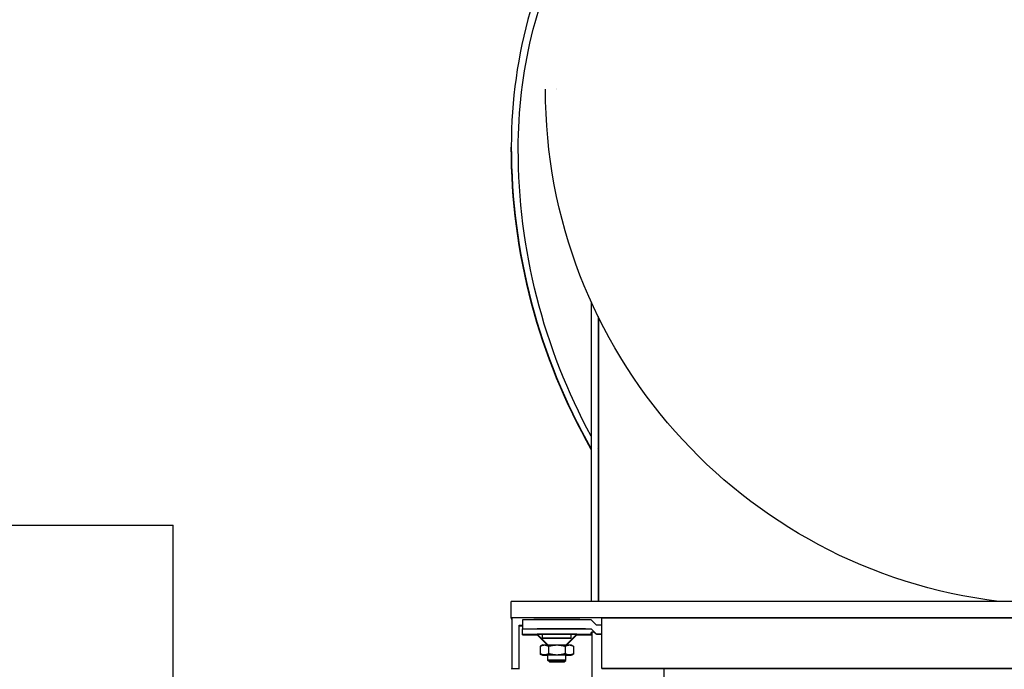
# Model space of a CAD drawing. Extents: x 1 to 669, y 0 to 417.
# Tile 283 of 297: x 581 to 592, y 250 to 257. Entities that reach past the tile are written whole.
import ezdxf

# ---------------------------------------------------------------- set-up
doc = ezdxf.new("R2010")
doc.units = 0
doc.header["$LTSCALE"] = 12
doc.header["$MEASUREMENT"] = 0
doc.layers.get('0').update_dxf_attribs({"linetype": 'CONTINUOUS'})
doc.layers.add('X', color=1, linetype='CONTINUOUS')

msp = doc.modelspace()

# ---------------------------------------------------------------- linework, layer by layer
for p in [(581.02484, 251.58826), (583.07869, 244.58826)]:
    msp.add_line(p, (583.07869, 251.58826))
at = {"layer": 'X'}
for p, q in [((587.14053, 256.34165), (587.14053, 256.34176)), ((587.26553, 256.34968), (587.26553, 256.34953)), ((587.26553, 256.34176), (587.26553, 256.34191)), ((586.76799, 255.71961), (586.76799, 255.71273)), ((586.84403, 255.69153), (586.84403, 255.69153)), ((587.64053, 254.02325), (587.64053, 250.75749)), ((587.71523, 253.86474), (587.71523, 250.75749)), ((587.72053, 253.85397), (587.72053, 250.75749)), ((598.76553, 250.75749), (586.76553, 250.75749)), ((586.76553, 250.57819), (586.76553, 250.75749)), ((586.76553, 250.57819), (586.76553, 250.56776)), ((598.76553, 250.57819), (586.76553, 250.57819)), ((586.76553, 250.56776), (586.77341, 250.56776)), ((587.75766, 250.57735), (586.77341, 250.57735)), ((586.77341, 250.57735), (586.77341, 250.02617)), ((586.85215, 250.02617), (586.85215, 250.49861)), ((586.85215, 250.49861), (586.89152, 250.49861)), ((586.85215, 250.49027), (586.89152, 250.49027)), ((586.89152, 250.55832), (586.89152, 250.4599)), ((587.63955, 250.55839), (586.97026, 250.55839)), ((587.6986, 250.49933), (587.63955, 250.55839)), ((587.75766, 250.49933), (587.6986, 250.49933)), ((587.75766, 250.57817), (597.75766, 250.57817)), ((587.75766, 250.02699), (587.75766, 250.57817)), ((586.89152, 250.4599), (586.89152, 250.45934)), ((586.89152, 250.45934), (587.58387, 250.45934)), ((586.89152, 250.40023), (586.89152, 250.45934)), ((586.89152, 250.40023), (587.63955, 250.40023)), ((586.89152, 250.39818), (586.89152, 250.40023)), ((586.89152, 250.39384), (586.89152, 250.39818)), ((586.89152, 250.39179), (586.89152, 250.39384)), ((586.89152, 250.39179), (587.0501, 250.39179)), ((586.97026, 250.45996), (587.63955, 250.45996)), ((587.05002, 250.39812), (586.97026, 250.39812)), ((587.05422, 250.39391), (586.97026, 250.39391)), ((587.16504, 250.28309), (587.049, 250.39913)), ((587.1588, 250.28309), (587.049, 250.39289)), ((587.10805, 250.35655), (587.10805, 250.39986)), ((587.1585, 250.45949), (587.34517, 250.4594)), ((587.36603, 250.28309), (587.48207, 250.39913)), ((587.37226, 250.28309), (587.48207, 250.39289)), ((587.42301, 250.35655), (587.42301, 250.39986)), ((587.55991, 250.45958), (587.45377, 250.45974)), ((587.56081, 250.39391), (587.47684, 250.39391)), ((587.48097, 250.39179), (587.63955, 250.39179)), ((587.56081, 250.39812), (587.48105, 250.39812)), ((587.63955, 250.45996), (587.63955, 250.45938)), ((587.63955, 250.45996), (587.6986, 250.40091)), ((587.63955, 250.40023), (587.63955, 250.39818)), ((587.63955, 250.39818), (587.63955, 250.39384)), ((587.63955, 250.39384), (587.63955, 250.39179)), ((587.64742, 250.42381), (587.64742, 244.23498)), ((587.6986, 250.40091), (587.6986, 250.40028)), ((587.6986, 250.40091), (587.75766, 250.40091)), ((587.75766, 250.40028), (587.6986, 250.40028)), ((587.08369, 250.26893), (587.08369, 250.19076)), ((587.10805, 250.28299), (587.08384, 250.26901)), ((587.17461, 250.26906), (587.17461, 250.19089)), ((587.35645, 250.26906), (587.35645, 250.19089)), ((587.42301, 250.28299), (587.44722, 250.26901)), ((587.44738, 250.26893), (587.44738, 250.19076)), ((587.08369, 250.19076), (587.08369, 250.18452)), ((587.10805, 250.17669), (587.08384, 250.19067)), ((587.10805, 250.17045), (587.08384, 250.18443)), ((587.16711, 250.12138), (587.16711, 250.17669)), ((587.36396, 250.12138), (587.36396, 250.17669)), ((587.42301, 250.17669), (587.44722, 250.19067)), ((587.42301, 250.17045), (587.44722, 250.18443)), ((587.44738, 250.19076), (587.44738, 250.18452)), ((587.16711, 250.11514), (587.16711, 250.12138)), ((587.18463, 250.10386), (587.16711, 250.12138)), ((587.18463, 250.09762), (587.16711, 250.11514)), ((587.34644, 250.10386), (587.36396, 250.12138)), ((587.34644, 250.09762), (587.36396, 250.11514)), ((587.36396, 250.11514), (587.36396, 250.12138)), ((586.77341, 250.02617), (586.85215, 250.02617)), ((586.77341, 250.01782), (586.77341, 250.02617)), ((586.85215, 250.01782), (586.85215, 250.02617)), ((587.75766, 250.02692), (587.75766, 250.02699)), ((587.75766, 250.02699), (597.75766, 250.02699)), ((597.75766, 250.02692), (587.75766, 250.02692)), ((588.43482, 244.63329), (588.43482, 250.02692))]:
    msp.add_line(p, q, dxfattribs=at)
for centre, major_axis, ratio, start_param, end_param in [((592.15359, 255.71961), (-5.3856, 0), 0.99999965, -0.55347881, 0), ((593.43459, 255.71961), (-6.6666, 0), 0.99999965, 0, 0.51738171), ((593.43459, 255.71961), (6.6666, 0), 0.99999965, -2.60198905, -2.60044373), ((586.97026, 250.55832), (-0.07874, 0), 0.00083443, -1.57079633, 0), ((587.26553, 250.57777), (-0.25, 0), 0.00083443, -6.283185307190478, -1.089159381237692e-11), ((586.97026, 250.39384), (-0.07874, 0), 0.00083443, -1.57079633, 0), ((587.26553, 250.45965), (-0.21654, 0), 0.00083443, -2.62456958, 1.05377325), ((587.26553, 250.39913), (-0.21654, 0), 0.00083443, -0.75645638, 0.00083443), ((587.26553, 250.39986), (0.15748, 0), 0.00083443, 0, 3.14159265), ((587.42301, 250.45952), (0.15748, 0), 0.00083443, -2.0878194, 0.51702307), ((587.26553, 250.39913), (0.21654, 0), 0.00083443, -0.00083443, 0.75645638), ((587.56081, 250.39384), (0.07874, 0), 0.00083443, 0, 1.57079633), ((587.52819, 250.45943), (0.11136, -0.00005), 0.00072264, -1.04719725, 0.0000003), ((587.6986, 250.40023), (0, 0.0591), 0.99916652, 1.51513054, 1.57080105), ((587.6986, 250.40023), (0.05906, -0.05906), 0.00041722, 1.57121354, 1.62688405)]:
    msp.add_ellipse(centre, major_axis=major_axis, ratio=ratio, start_param=start_param, end_param=end_param, dxfattribs=at)
at = {"layer": 'X', "extrusion": (2.4301e-16, -2.55483e-33, -1)}
msp.add_ellipse((592.12503, 255.69153), major_axis=(-5.281, 0), ratio=0.99999965, start_param=0, end_param=0.47027199, dxfattribs=at)
at = {"layer": 'X', "extrusion": (2.43015e-16, 6.93271e-20, -1)}
msp.add_ellipse((592.76553, 256.34165), major_axis=(-5.625, 0), ratio=0.99999965, start_param=-1.45022888, end_param=0, dxfattribs=at)
at = {"layer": 'X', "extrusion": (2.43041e-16, -9.24452e-21, -1)}
msp.add_ellipse((593.43459, 255.71273), major_axis=(-6.6666, 0), ratio=0.99999965, start_param=-0.51738171, end_param=0, dxfattribs=at)
at = {"layer": 'X', "extrusion": (2.43035e-16, 1.37719e-21, -1)}
msp.add_ellipse((593.40603, 255.69153), major_axis=(-6.562, 0), ratio=0.99999965, start_param=-0.49783319, end_param=0, dxfattribs=at)
at = {"layer": 'X', "extrusion": (2.43022e-16, 9.96158e-22, -1)}
msp.add_ellipse((593.40603, 255.69153), major_axis=(-6.562, 0.00001), ratio=0.99999965, start_param=-0.52279414, end_param=-0.52117425, dxfattribs=at)
at = {"layer": 'X', "extrusion": (2.4301e-16, 2.12328e-20, -1)}
msp.add_ellipse((593.43459, 255.71273), major_axis=(-6.6666, 0), ratio=0.99999965, start_param=-0.54114984, end_param=-0.53960451, dxfattribs=at)
at = {"layer": 'X', "extrusion": (2.4301e-16, -5.28971e-26, -1)}
msp.add_ellipse((586.97026, 250.4599), major_axis=(-0.07874, 0), ratio=0.00083443, start_param=0, end_param=1.57079633, dxfattribs=at)
at = {"layer": 'X', "extrusion": (2.4301e-16, -2.65292e-26, -1)}
msp.add_ellipse((586.97026, 250.39818), major_axis=(-0.07874, 0), ratio=0.00083443, start_param=-1.57079633, end_param=0, dxfattribs=at)
at = {"layer": 'X', "extrusion": (2.4301e-16, 6.66617e-26, -1)}
msp.add_ellipse((587.26553, 250.39289), major_axis=(-0.21654, 0), ratio=0.00083443, start_param=0, end_param=0.23985353, dxfattribs=at)
at = {"layer": 'X', "extrusion": (2.42967e-16, 2.42967e-16, -1)}
msp.add_ellipse((587.26553, 250.39289), major_axis=(-0.21654, 0), ratio=0.00083443, start_param=-0.00083443, end_param=0, dxfattribs=at)
at = {"layer": 'X', "extrusion": (2.17894e-16, 6.38621e-14, -1)}
msp.add_ellipse((587.26553, 250.39289), major_axis=(0.21654, 0), ratio=0.00083443, start_param=-0.23985353, end_param=0.00083443, dxfattribs=at)
at = {"layer": 'X', "extrusion": (2.4301e-16, -2.92955e-28, -1)}
msp.add_ellipse((587.56081, 250.39818), major_axis=(0.07874, 0), ratio=0.00083443, start_param=0, end_param=1.57079633, dxfattribs=at)
at = {"layer": 'X', "extrusion": (2.4301e-16, 2.6425e-25, -1)}
msp.add_ellipse((587.6986, 250.39179), major_axis=(-0.05906, 0), ratio=0.99916516, start_param=-0.00000041, end_param=0.05567009, dxfattribs=at)
at = {"layer": 'X', "extrusion": (2.4301e-16, -2.26652e-27, -1)}
for centre, major_axis, start_param, end_param in [((587.26553, 250.35655), (0.15748, 0), -4.712388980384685, 1.570796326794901), ((587.26553, 250.35655), (-0.11811, 0), -4.712388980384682, 1.570796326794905), ((587.26553, 250.10386), (-0.08091, 0), -4.712388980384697, 1.57079632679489), ((587.26553, 250.09762), (-0.08091, 0), -4.712388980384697, 1.57079632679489)]:
    msp.add_ellipse(centre, major_axis=major_axis, ratio=0.00083443, start_param=start_param, end_param=end_param, dxfattribs=at)
at = {"layer": 'X', "extrusion": (2.43029e-16, -4.20939e-16, -1)}
msp.add_ellipse((587.26553, 250.28299), major_axis=(-0.15748, 0), ratio=0.00083443, start_param=0.00144528, end_param=0.52359878, dxfattribs=at)
at = {"layer": 'X', "extrusion": (2.40759e-16, 7.73117e-14, -1)}
for centre, major_axis, end_param in [((587.26553, 250.28299), (0.15748, 0), -1.57079633), ((587.26553, 250.17669), (0.15748, 0), -1.57079633), ((587.26553, 250.17045), (0.15748, 0), -2.24592786), ((587.26553, 250.17669), (-0.15748, 0), -2.24592786), ((587.26553, 250.17045), (-0.15748, 0), -2.24592786)]:
    msp.add_ellipse(centre, major_axis=major_axis, ratio=0.00083443, start_param=-2.61799388, end_param=end_param, dxfattribs=at)
at = {"layer": 'X', "extrusion": (2.4301e-16, -1.33892e-26, -1)}
for centre in [(587.26553, 250.28299), (587.26553, 250.17669)]:
    msp.add_ellipse(centre, major_axis=(0.15748, 0), ratio=0.00083443, start_param=-1.57079633, end_param=-0.52359878, dxfattribs=at)
at = {"layer": 'X', "extrusion": (2.40759e-16, -7.73117e-14, -1)}
for centre, major_axis, end_param in [((587.26553, 250.28299), (0.15748, 0), -0.00144528), ((587.26553, 250.17669), (-0.15748, 0), 0.52359878), ((587.26553, 250.17045), (-0.15748, 0), 0.52359878), ((587.26553, 250.17669), (0.15748, 0), 0.52359878), ((587.26553, 250.17045), (0.15748, 0), 0.52359878)]:
    msp.add_ellipse(centre, major_axis=major_axis, ratio=0.00083443, start_param=-0.52359878, end_param=end_param, dxfattribs=at)
at = {"layer": 'X', "extrusion": (2.47738e-16, 3.2871e-14, -1)}
for centre, major_axis in [((587.26553, 250.17669), (-0.15748, 0)), ((587.26553, 250.17045), (-0.15748, 0)), ((587.26553, 250.17045), (0.15748, 0))]:
    msp.add_ellipse(centre, major_axis=major_axis, ratio=0.00083443, start_param=-0.89566479, end_param=-0.52359878, dxfattribs=at)
at = {"layer": 'X', "extrusion": (2.4301e-16, 1.4692e-25, -1)}
msp.add_ellipse((587.26553, 250.17669), major_axis=(-0.09843, 0), ratio=0.00083443, start_param=0, end_param=1.57079633, dxfattribs=at)
at = {"layer": 'X', "extrusion": (2.4301e-16, -2.49097e-28, -1)}
msp.add_ellipse((587.26553, 250.17669), major_axis=(0.09843, 0), ratio=0.00083443, start_param=-1.57079633, end_param=0, dxfattribs=at)
at = {"layer": 'X', "extrusion": (2.43029e-16, 2.43029e-16, -1)}
for centre, end_param in [((587.26553, 250.12138), 1.57079633), ((587.26553, 250.11514), 0.35721187)]:
    msp.add_ellipse(centre, major_axis=(-0.09843, 0), ratio=0.00083443, start_param=-0.00083443, end_param=end_param, dxfattribs=at)
at = {"layer": 'X', "extrusion": (2.4301e-16, 2.0775e-26, -1)}
msp.add_ellipse((587.26553, 250.12138), major_axis=(0.09843, 0), ratio=0.00083443, start_param=-1.57079633, end_param=0.00083443, dxfattribs=at)
at = {"layer": 'X', "extrusion": (2.47449e-16, -6.96822e-14, -1)}
msp.add_ellipse((587.26553, 250.11514), major_axis=(0.09843, 0), ratio=0.00083443, start_param=-0.35721187, end_param=0.00083443, dxfattribs=at)
at = {"layer": 'X'}
for points, knots in [([(587.63964, 250.40352), (587.64006, 250.41014), (587.64172, 250.41695), (587.64631, 250.42295), (587.64798, 250.42449), (587.65203, 250.42657), (587.65441, 250.42711), (587.65928, 250.42711), (587.66212, 250.42658), (587.66799, 250.42451), (587.67101, 250.42297), (587.68088, 250.41699), (587.68866, 250.41018), (587.69532, 250.40357)], [-0.878063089, -0.878063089, -0.878063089, -0.878063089, -0.80960237, -0.80960237, -0.783348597, -0.783348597, -0.757094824, -0.757094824, -0.73084105, -0.73084105, -0.704587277, -0.704587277, -0.636126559, -0.636126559, -0.636126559, -0.636126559]), ([(587.64742, 250.41532), (587.64652, 250.41455), (587.64572, 250.4137), (587.64172, 250.40848), (587.64006, 250.40168), (587.63964, 250.39507)], [-0.7186992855, -0.7186992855, -0.7186992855, -0.7186992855, -0.7045872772, -0.7045872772, -0.6361265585, -0.6361265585, -0.6361265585, -0.6361265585])]:
    msp.add_open_spline(points, degree=3, knots=knots, dxfattribs=at)
for points, weights in [([(587.08369, 250.26893), (587.10805, 250.28303), (587.12915, 250.28306)], [1.67176223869, 1.80107349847, 1.80107349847]), ([(587.12915, 250.28306), (587.15025, 250.28309), (587.17461, 250.26906)], [1.80107349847, 1.80107349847, 1.67176223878]), ([(587.17461, 250.26906), (587.22334, 250.28312), (587.26553, 250.28312)], [1.67176223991, 1.80107349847, 1.80107349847]), ([(587.26553, 250.28312), (587.30773, 250.28312), (587.35645, 250.26906)], [1.80107349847, 1.80107349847, 1.67176223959]), ([(587.35645, 250.26906), (587.38082, 250.28309), (587.40191, 250.28306)], [1.67176223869, 1.80107349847, 1.80107349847]), ([(587.40191, 250.28306), (587.42301, 250.28303), (587.44738, 250.26893)], [1.80107349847, 1.80107349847, 1.67176223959]), ([(587.08369, 250.19076), (587.10805, 250.17673), (587.12915, 250.17676)], [1.67176223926, 1.80107349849, 1.80107349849]), ([(587.08384, 250.19067), (587.08377, 250.19071), (587.08369, 250.19076)], [1.67250857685, 1.67213594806, 1.67176223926]), ([(587.08369, 250.18452), (587.10805, 250.17049), (587.12915, 250.17052)], [1.67176223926, 1.80107349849, 1.80107349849]), ([(587.08384, 250.18443), (587.08377, 250.18447), (587.08369, 250.18452)], [1.67250857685, 1.67213594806, 1.67176223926]), ([(587.12915, 250.17676), (587.15025, 250.17679), (587.17461, 250.19089)], [1.80107349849, 1.80107349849, 1.67176223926]), ([(587.12915, 250.17052), (587.14327, 250.17054), (587.15832, 250.1766)], [1.80107349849, 1.80107349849, 1.74319445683]), ([(587.17461, 250.19089), (587.22334, 250.17682), (587.26553, 250.17682)], [1.67176223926, 1.80107349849, 1.80107349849]), ([(587.26553, 250.17682), (587.30773, 250.17682), (587.35645, 250.19089)], [1.80107349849, 1.80107349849, 1.67176223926]), ([(587.35645, 250.19089), (587.38082, 250.17679), (587.40191, 250.17676)], [1.67176223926, 1.80107349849, 1.80107349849]), ([(587.37275, 250.1766), (587.3878, 250.17054), (587.40191, 250.17052)], [1.74319445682, 1.80107349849, 1.80107349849]), ([(587.40191, 250.17676), (587.42301, 250.17673), (587.44738, 250.19076)], [1.80107349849, 1.80107349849, 1.67176223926]), ([(587.40191, 250.17052), (587.42301, 250.17049), (587.44738, 250.18452)], [1.80107349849, 1.80107349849, 1.67176223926]), ([(587.44738, 250.19076), (587.4473, 250.19071), (587.44722, 250.19067)], [1.67176223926, 1.67213594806, 1.67250857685]), ([(587.44738, 250.18452), (587.4473, 250.18447), (587.44722, 250.18443)], [1.67176223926, 1.67213594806, 1.67250857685])]:
    msp.add_rational_spline(points, weights, degree=2, dxfattribs=at)

doc.saveas('drawing.dxf')
